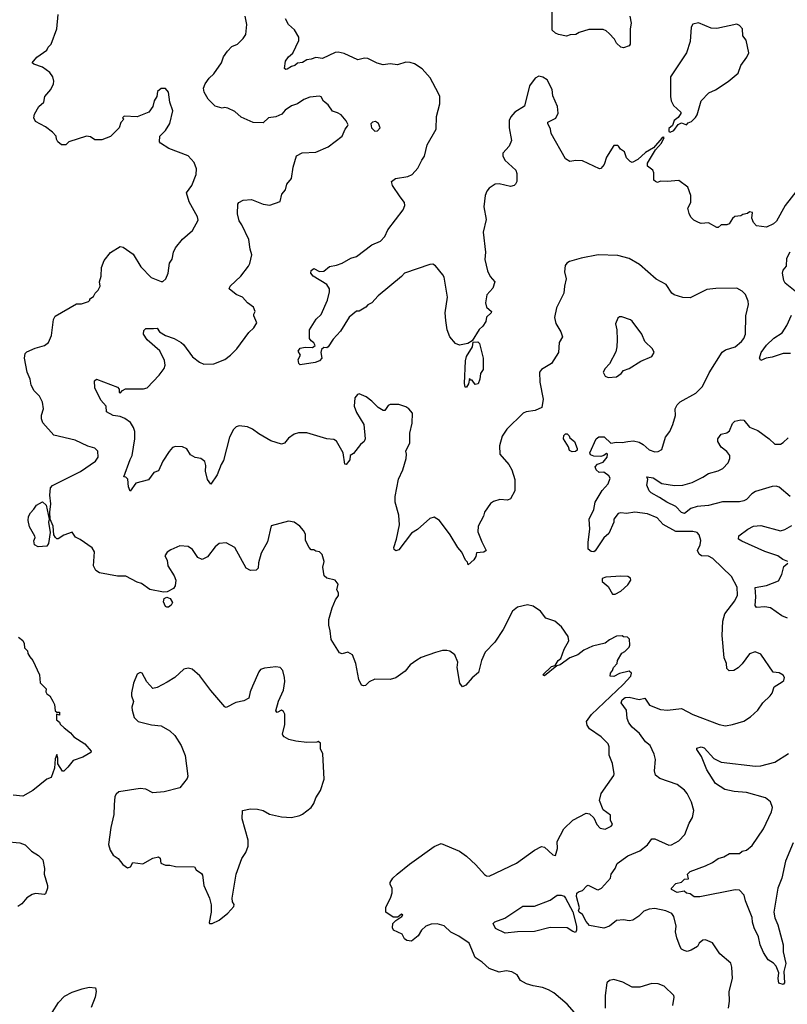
# Model space of a CAD drawing. Extents: x 2056909 to 2160450, y 827444 to 1016825.
# Tile 453 of 501: x 2135753 to 2141183, y 949413 to 956379. Entities that reach past the tile are written whole.
import ezdxf

# ---------------------------------------------------------------- set-up
doc = ezdxf.new("R2010")
doc.units = 0

msp = doc.modelspace()

# ---------------------------------------------------------------- linework, layer by layer
at = {"layer": '0CON10XD'}
for points in [[(2140069.2, 956405), (2140079.6, 956355), (2140072.5, 956315), (2140071.8, 956205), (2140065, 956194.1), (2140025, 956180), (2140005, 956183.9), (2139975, 956212.7), (2139961.1, 956241.1), (2139922.6, 956282.6), (2139901.2, 956301.2), (2139880, 956310), (2139779.1, 956310.9), (2139710.9, 956289.1), (2139687.5, 956275), (2139647.8, 956272.2), (2139622.3, 956262.3), (2139565, 956274), (2139543.3, 956285), (2139520, 956305), (2139520, 956495)], [(2139695, 949336.7), (2139625.5, 949415.5), (2139531.2, 949495), (2139495, 949516.2), (2139452.3, 949532.3), (2139385, 949544), (2139339.3, 949559.3), (2139295, 949582.5), (2139273, 949623), (2139235, 949643.3), (2139195, 949651.2), (2139145, 949640), (2139075, 949666.2), (2139025, 949712), (2138975, 949743.8), (2138932.5, 949845), (2138860, 949895), (2138802.9, 949922.9), (2138755, 949967.8), (2138707.3, 949982.7), (2138665, 949980), (2138626.7, 949965), (2138595, 949938.8), (2138571.7, 949898.3), (2138525, 949861.2), (2138492.5, 949865), (2138475, 949877.5), (2138459.3, 949909.3), (2138397, 949937), (2138390, 949955), (2138393.8, 949985), (2138413.1, 950006.9), (2138456.4, 950033.6), (2138463.3, 950045), (2138455, 950051.2), (2138429.2, 950030.8), (2138395, 950030), (2138342.5, 950065), (2138342.7, 950097.3), (2138379.8, 950170.2), (2138388.2, 950201.8), (2138388.5, 950235), (2138375, 950260), (2138373.8, 950275), (2138393.5, 950305), (2138424.2, 950335), (2138510.3, 950405), (2138685, 950528.8), (2138735, 950550), (2138865, 950496.2), (2138915, 950460.6), (2138980.4, 950400.4), (2139041.5, 950331.5), (2139055, 950322.4), (2139075, 950319.5), (2139268.4, 950411.6), (2139394.4, 950505), (2139445, 950530), (2139465, 950525.7), (2139525, 950470), (2139543.9, 950466.1), (2139557.5, 950515), (2139555.6, 950565), (2139601.4, 950655), (2139665, 950716.7), (2139760, 950765), (2139785, 950760), (2139815, 950732.5), (2139836.7, 950685), (2139858.8, 950658.8), (2139895, 950652), (2139936.1, 950673.9), (2139947.5, 950685), (2139933.3, 950715), (2139931.7, 950751.7), (2139880, 950790), (2139854.3, 950855), (2139867.3, 950905), (2139955, 951031.2), (2139959.2, 951045), (2139947.4, 951117.4), (2139923.6, 951175), (2139923.8, 951235), (2139916.2, 951255), (2139866.7, 951305), (2139783.4, 951363.4), (2139767, 951387), (2139762, 951415), (2139797.2, 951462.8), (2140022.5, 951675), (2140076.7, 951735), (2140080, 951755), (2140065, 951770), (2139995, 951753.3), (2139955, 951733.3), (2139930, 951735), (2139932.5, 951755), (2139947.5, 951775), (2139953, 951797), (2139980, 951825), (2139982.5, 951845), (2140013, 951897), (2140035, 951910), (2140065, 951940), (2140070, 951955), (2140067.5, 951997.5), (2140051.7, 952011.7), (2140025, 952012.5), (2140015, 952020), (2139975, 952017.5), (2139925, 951992.5), (2139895, 951967.5), (2139805, 951946.7), (2139745, 951918.8), (2139702.5, 951885), (2139645, 951863.8), (2139576.7, 951815), (2139552.5, 951807.5), (2139465, 951736.7), (2139453.3, 951745), (2139515, 951802.5), (2139540, 951810), (2139563.3, 951845), (2139580.7, 951859.3), (2139603.8, 951925), (2139638.8, 951985), (2139634, 952015), (2139585, 952083.8), (2139538.8, 952125), (2139475.8, 952145.8), (2139437.5, 952195), (2139385, 952230), (2139345, 952240), (2139275, 952222), (2139240, 952195), (2139174.2, 952065.8), (2139113.8, 951975), (2139045.6, 951904.4), (2139020, 951845), (2138998.8, 951761.2), (2138955, 951723.3), (2138908.8, 951671.2), (2138885, 951660), (2138866.7, 951685), (2138848.8, 951795), (2138852, 951835), (2138831.2, 951885), (2138795, 951912), (2138775.8, 951915.8), (2138744.1, 951915.9), (2138695, 951901.2), (2138594.1, 951865.9), (2138561.7, 951848.3), (2138516.1, 951813.9), (2138479.5, 951770.5), (2138415, 951723.3), (2138375, 951711.2), (2138265, 951713.3), (2138225.9, 951694.1), (2138200.3, 951669.7), (2138185, 951665.8), (2138172.1, 951672.1), (2138151.7, 951711.7), (2138132, 951825), (2138106.7, 951885), (2138075, 951903.8), (2138035, 951894), (2138015, 951900), (2137956.2, 951995), (2137950.6, 952055), (2137940, 952095), (2137940, 952135), (2137962.7, 952217.3), (2137987.1, 952275), (2138007.5, 952305), (2138008.8, 952325), (2137996.7, 952345), (2138006, 952385), (2137985, 952413.3), (2137925, 952428.8), (2137906.2, 952445), (2137896.7, 952505), (2137906, 952545), (2137893.3, 952595), (2137875, 952613.3), (2137848.3, 952618.3), (2137835, 952627.5), (2137815, 952627.5), (2137800, 952645), (2137776.2, 952695), (2137775, 952740), (2137761.2, 952765), (2137735, 952796.7), (2137695, 952823.3), (2137655, 952832), (2137532.7, 952797.3), (2137505.8, 952685), (2137460.8, 952605), (2137443.6, 952536.4), (2137440.7, 952499.3), (2137425, 952484.7), (2137385, 952482.5), (2137355, 952500), (2137276, 952645), (2137215, 952678.6), (2137165, 952674.2), (2137135, 952650.8), (2137082.1, 952577.9), (2137045, 952560), (2137014.3, 952574.3), (2136975, 952630), (2136945, 952653.3), (2136885, 952656.7), (2136821.7, 952628.3), (2136797, 952613), (2136780, 952585), (2136796.7, 952555), (2136802, 952515), (2136846.2, 952445), (2136858, 952415), (2136854, 952375), (2136842.5, 952355), (2136797.7, 952332.3), (2136770, 952330), (2136675, 952348.6), (2136615, 952390.8), (2136585, 952400), (2136505, 952441.4), (2136445, 952442.5), (2136316.8, 952466.8), (2136292.7, 952482.7), (2136275.7, 952515), (2136283.3, 952615), (2136265, 952642.5), (2136181.1, 952701.1), (2136147.4, 952717.4), (2136125, 952753.3), (2136065, 952732.5), (2136025, 952706.7), (2136015, 952706.7), (2136005.8, 952715.8), (2135995.8, 952735), (2135989.4, 952795), (2135968.8, 952845), (2135966.6, 952895), (2135974.5, 952954.5), (2135967.2, 953015), (2135972.3, 953067.7), (2135985, 953084.4), (2136183.3, 953183.3), (2136288.6, 953255), (2136308.1, 953285), (2136306.8, 953326.8), (2136285, 953347.5), (2136235, 953361.4), (2136145, 953404.3), (2135995, 953440.8), (2135917, 953527), (2135907.1, 953555), (2135908.3, 953581.7), (2135922.5, 953625), (2135914.1, 953674.1), (2135893.8, 953715), (2135855, 953754), (2135834.2, 953794.2), (2135826.7, 953835), (2135805.2, 953885), (2135786.7, 953985), (2135792.9, 954017.1), (2135805, 954030), (2135863.6, 954056.4), (2135930, 954075), (2135956, 954095), (2135977.5, 954145), (2135992.4, 954257.6), (2136005, 954281.2), (2136155, 954370), (2136190.7, 954369.3), (2136240, 954385), (2136250, 954395), (2136250, 954405), (2136275, 954420), (2136287.5, 954445), (2136307.5, 954465), (2136323.3, 954495), (2136318.8, 954525), (2136330, 954565), (2136332, 954625), (2136351.2, 954675), (2136395, 954732.5), (2136465, 954773.8), (2136485, 954769.2), (2136555, 954720.8), (2136610.9, 954630.9), (2136683.3, 954555), (2136755, 954526.7), (2136765, 954527.5), (2136786.7, 954545), (2136803.8, 954585), (2136814.2, 954655.8), (2136830.8, 954685), (2136842, 954735), (2136855.8, 954764.2), (2136904.3, 954825.7), (2136975, 954887.5), (2137015, 954960), (2137010, 954985), (2136951.3, 955091.3), (2136933.3, 955155), (2136970, 955205), (2137001.2, 955285), (2137003.8, 955325), (2136988.3, 955368.3), (2136945, 955416.2), (2136807.4, 955467.4), (2136748.8, 955505), (2136742, 955515), (2136745.8, 955555), (2136783.8, 955595), (2136814.3, 955645.7), (2136835.8, 955734.2), (2136815.7, 955795), (2136807, 955867), (2136785, 955893.3), (2136755, 955892.5), (2136729.3, 955870.7), (2136723.8, 955835), (2136704.1, 955805.9), (2136696.2, 955765), (2136665.8, 955724.2), (2136585, 955691.2), (2136493, 955697), (2136480, 955685), (2136490, 955675), (2136469.3, 955650.7), (2136456.7, 955613.3), (2136396.1, 955553.9), (2136335, 955530), (2136285, 955530), (2136255, 955551.2), (2136225, 955554), (2136100, 955515), (2136080, 955495), (2136050, 955495), (2136022.5, 955515), (2136013.3, 955535), (2136012.5, 955555), (2135985, 955583.3), (2135935, 955620.8), (2135865, 955660), (2135852.5, 955685), (2135858.9, 955711.1), (2135889.4, 955765), (2135924.1, 955795.9), (2135930.5, 955835), (2135973.1, 955885), (2135992, 955925), (2135994.3, 955945), (2135987.1, 955975), (2135967.5, 956005), (2135915, 956042.2), (2135854.5, 956064.5), (2135842.5, 956075), (2135873.8, 956115), (2135945, 956163.8), (2135955.8, 956185), (2135976, 956205), (2136015.6, 956314.4), (2136024.4, 956415)], [(2139987.7, 952885), (2139957.1, 952845), (2139956.1, 952823.9), (2139920, 952745), (2139885, 952712.5), (2139825, 952621.2), (2139815, 952614), (2139795.9, 952615.9), (2139775, 952632.5), (2139773.4, 952683.4), (2139786.1, 952775), (2139780.9, 952845), (2139813.8, 952915), (2139824.8, 952965.2), (2139872.7, 953047.3), (2139915, 953095.7), (2139929.4, 953135), (2139921.7, 953151.7), (2139885, 953177.5), (2139851.2, 953175), (2139830, 953195), (2139824.4, 953215), (2139840, 953235), (2139881.4, 953248.6), (2139908.2, 953285), (2139912, 953305), (2139905, 953310), (2139885, 953295.4), (2139865, 953290), (2139815, 953291.1), (2139790, 953300), (2139785.8, 953315), (2139832, 953415), (2139851.1, 953428.9), (2139888.3, 953428.3), (2139935, 953382.5), (2139975, 953391.1), (2140015, 953387.8), (2140055, 953395.5), (2140095, 953400.5), (2140135, 953390), (2140164.4, 953374.4), (2140205.8, 953335.8), (2140245, 953322.5), (2140270, 953325), (2140295, 953337.5), (2140322, 953425), (2140352, 953465), (2140374.2, 953515), (2140392, 953578), (2140390, 953625), (2140404.7, 953655), (2140425, 953676.1), (2140535, 953735.8), (2140584.2, 953785), (2140629.5, 953880.5), (2140722.4, 954027.6), (2140746.3, 954043.7), (2140815, 954065.7), (2140858.3, 954101.7), (2140875, 954123.8), (2140888.1, 954155), (2140890.6, 954285), (2140908, 954365), (2140907, 954387), (2140888, 954435), (2140865, 954459.2), (2140825, 954480), (2140677, 954477), (2140615, 954470), (2140495, 954410.6), (2140445, 954414.6), (2140383.2, 954433.2), (2140365.8, 954445), (2140326.7, 954505), (2140254.5, 954544.5), (2140137.3, 954647.3), (2140065, 954690.8), (2139985, 954710), (2139845, 954716), (2139725, 954692), (2139642.3, 954667.7), (2139623.6, 954656.4), (2139610.7, 954639.3), (2139606.7, 954595), (2139620, 954545), (2139606, 954495), (2139602, 954445), (2139550.5, 954339.5), (2139537, 954273), (2139545, 954230), (2139582, 954172), (2139592, 954135), (2139570, 954095), (2139564.4, 954025.6), (2139515, 953946.7), (2139445, 953903.3), (2139431.2, 953885), (2139432, 953815), (2139456.1, 953693.9), (2139447.5, 953635), (2139400, 953615), (2139335, 953606), (2139315, 953596.2), (2139198.3, 953481.7), (2139166.1, 953433.9), (2139146.2, 953365), (2139148.8, 953305), (2139212.3, 953232.3), (2139233.8, 953195), (2139256.1, 953126.1), (2139256.7, 953045), (2139225, 952990), (2139205, 952980), (2139150, 952985), (2139105, 952970.8), (2139084.6, 952955.4), (2139042, 952895), (2139035, 952867.5), (2138996.2, 952795), (2138993.8, 952755), (2139021.2, 952685), (2139053.3, 952625), (2139037.5, 952612.5), (2138985, 952606.2), (2138979.7, 952580.3), (2138965, 952558.8), (2138925, 952522.5), (2138920.7, 952540.7), (2138907.5, 952555), (2138881.2, 952611.2), (2138852, 952645), (2138799.2, 952735), (2138723.8, 952835), (2138685, 952858.8), (2138655, 952851.2), (2138567.8, 952772.2), (2138525, 952746), (2138435, 952627.5), (2138415, 952622.5), (2138401.2, 952631.2), (2138400, 952645), (2138419.2, 952705), (2138439.4, 952805), (2138434.3, 952874.3), (2138408.8, 952965), (2138409.2, 953005), (2138431.8, 953128.2), (2138464.2, 953195), (2138487.5, 953275), (2138490, 953305), (2138483.6, 953326.4), (2138513.8, 953385), (2138512.2, 953455), (2138530.5, 953525), (2138531.2, 953595), (2138505, 953626.7), (2138485, 953640), (2138435, 953657.5), (2138375, 953657.5), (2138360.7, 953649.3), (2138336.4, 953613.6), (2138325, 953613.3), (2138290, 953635), (2138245, 953681.2), (2138205, 953710), (2138155, 953733.3), (2138141.7, 953728.3), (2138123.8, 953705), (2138120, 953645), (2138135, 953600), (2138188, 953515), (2138197.3, 953412.7), (2138191.2, 953395), (2138165, 953373.3), (2138115, 953310), (2138090, 953295), (2138088, 953265), (2138063, 953233), (2138053.8, 953235), (2138042, 953315), (2137995, 953396.7), (2137975, 953410), (2137925, 953414), (2137785, 953456.7), (2137725, 953456.7), (2137693.9, 953446.1), (2137655, 953417.5), (2137625.8, 953384.2), (2137605, 953376.2), (2137530.6, 953400.6), (2137445, 953448.1), (2137401.1, 953481.1), (2137365, 953498.6), (2137305, 953505.6), (2137285, 953498.6), (2137265, 953480.8), (2137237.8, 953425), (2137195, 953261.2), (2137178, 953232), (2137151.2, 953158.8), (2137105, 953092.5), (2137081.1, 953125), (2137066.9, 953185), (2137069.2, 953225), (2137063, 953253), (2137033.6, 953273.6), (2136995, 953282), (2136961.7, 953301.7), (2136935, 953342.5), (2136905, 953357.5), (2136855, 953358.8), (2136835, 953353.3), (2136810, 953325), (2136765, 953256.7), (2136735, 953186.7), (2136703.3, 953175), (2136665, 953123.3), (2136575, 953100), (2136535, 953043.3), (2136523.1, 953075), (2136517.5, 953127.5), (2136505, 953142.5), (2136490, 953145), (2136535, 953267.5), (2136550, 953295), (2136568.2, 953415), (2136568.5, 953465), (2136558.6, 953495), (2136538.3, 953528.3), (2136497.8, 953557.8), (2136465, 953571.9), (2136415, 953578), (2136367.5, 953605), (2136365.8, 953645), (2136326.3, 953686.3), (2136284.3, 953775), (2136283.3, 953825), (2136296.4, 953836.4), (2136445, 953780), (2136457.5, 953765), (2136457.5, 953745), (2136465, 953737.5), (2136480, 953755), (2136502.3, 953767.7), (2136628.7, 953768.7), (2136655, 953775.6), (2136740, 953865), (2136775, 953911.2), (2136783.1, 953935), (2136778.3, 953968.3), (2136745.4, 954035.4), (2136655, 954114), (2136630, 954155), (2136630.5, 954179.5), (2136645, 954193.3), (2136700, 954195), (2136725, 954195.7), (2136741.5, 954171.5), (2136785, 954144.3), (2136845, 954122.9), (2136894.6, 954094.6), (2136911.1, 954081.1), (2136976, 953995), (2137025, 953956), (2137055, 953942.5), (2137126.6, 953943.4), (2137205, 953974.4), (2137244.5, 954005.5), (2137288.3, 954051.7), (2137374.5, 954165.5), (2137410.3, 954199.7), (2137430, 954235), (2137410, 954285), (2137408.8, 954295), (2137418.8, 954315), (2137406.2, 954345), (2137365, 954376), (2137330, 954415), (2137284.6, 954434.6), (2137236, 954475), (2137241.2, 954495), (2137318.8, 954565), (2137371.2, 954635), (2137382, 954655), (2137396, 954715), (2137383.1, 954755), (2137373.5, 954825), (2137325, 954928), (2137305, 954956.7), (2137292.9, 955005), (2137296.4, 955073.6), (2137304.1, 955085.9), (2137335, 955103.3), (2137394, 955106), (2137475, 955072.9), (2137523.6, 955066.4), (2137595, 955092.5), (2137606.7, 955145), (2137633.3, 955175), (2137643.3, 955215), (2137676.7, 955255), (2137687.5, 955335), (2137712.5, 955415), (2137752.3, 955437.7), (2137848.6, 955441.4), (2137935, 955478.9), (2138033.9, 955556.1), (2138056.7, 955605), (2138073.3, 955625), (2138076.1, 955636.1), (2138063.6, 955663.6), (2138026.7, 955705), (2138000.8, 955720.8), (2137965, 955732), (2137935, 955776), (2137902.4, 955802.4), (2137885, 955832.5), (2137875, 955838.8), (2137805, 955831.4), (2137764.4, 955815.6), (2137717.5, 955785), (2137675, 955770), (2137631.7, 955738.3), (2137608.3, 955711.7), (2137565, 955691.2), (2137513.8, 955685), (2137475, 955648.9), (2137405, 955651.1), (2137320, 955690), (2137275, 955728.8), (2137225, 955754), (2137201.2, 955758.8), (2137185, 955753.3), (2137135, 955766.7), (2137087, 955817), (2137057.3, 955867.3), (2137054.2, 955895), (2137064.3, 955925), (2137092.9, 955965), (2137126.9, 955995), (2137180.6, 956075), (2137194.5, 956115.5), (2137222.5, 956157.5), (2137255, 956188.8), (2137295, 956206.2), (2137333.8, 956245), (2137353.3, 956275), (2137360, 956345), (2137347.5, 956405)], [(2141270, 955195), (2141168.8, 955065), (2141106.1, 954953.9), (2141086.1, 954933.9), (2141035, 954911.2), (2140965, 954920), (2140943.3, 954945), (2140932.5, 954975), (2140936.7, 955015), (2140915, 955020), (2140901.7, 955008.3), (2140868.3, 955001.7), (2140855, 954992.5), (2140813, 954987), (2140795, 954972.5), (2140772.5, 954935), (2140755, 954928.8), (2140715, 954928), (2140695, 954910), (2140685, 954908.8), (2140625, 954942), (2140575, 954937.5), (2140553.8, 954943.8), (2140521.7, 954961.7), (2140501.7, 954981.7), (2140488.3, 955008.3), (2140480, 955045), (2140500, 955085), (2140500, 955135), (2140480, 955195), (2140415, 955241.2), (2140334.2, 955234.2), (2140285, 955236.7), (2140265, 955227.5), (2140250, 955235), (2140240, 955245), (2140240, 955295), (2140232.5, 955315), (2140193.8, 955343.8), (2140194.2, 955365), (2140251.1, 955458.9), (2140292.9, 955505), (2140312.5, 955545), (2140305, 955547.5), (2140295, 955540), (2140237.1, 955472.9), (2140181.1, 955438.9), (2140125, 955390), (2140085, 955370), (2140072.5, 955375), (2140045, 955402.5), (2140032.5, 955445), (2140003.6, 955463.6), (2139990, 955485), (2139985, 955490), (2139955, 955490), (2139905, 955407.5), (2139886.7, 955355), (2139865, 955327.5), (2139855, 955323.3), (2139735, 955380), (2139686.4, 955383.6), (2139645, 955376.7), (2139614.1, 955394.1), (2139512.5, 955575), (2139507.5, 955605), (2139490, 955645), (2139490, 955655), (2139546.4, 955683.6), (2139563, 955717), (2139556.7, 955765), (2139525, 955840), (2139520, 955885), (2139485, 955952.5), (2139455, 955973.3), (2139425, 955980), (2139400, 955965), (2139358.8, 955911.2), (2139325, 955767.5), (2139256.1, 955723.9), (2139227.7, 955692.3), (2139216.2, 955665), (2139216.2, 955615), (2139232, 955525), (2139215.4, 955484.6), (2139170, 955435), (2139170, 955415), (2139186.2, 955385), (2139262, 955315), (2139269.3, 955290.7), (2139268.8, 955235), (2139261.2, 955215), (2139250, 955205), (2139225, 955200), (2139145, 955218.9), (2139115.6, 955214.4), (2139075, 955188), (2139057.5, 955165), (2139045.8, 955135), (2139037.5, 955055), (2139052.5, 954965), (2139031.9, 954875), (2139048.1, 954735), (2139043.2, 954683.2), (2139062.1, 954602.1), (2139082.4, 954562.4), (2139114, 954525), (2139100, 954480), (2139058.3, 954431.7), (2139047.5, 954375), (2139054.4, 954344.4), (2139090, 954315), (2139087.5, 954305), (2139054.2, 954275.8), (2139051.4, 954245), (2139028.7, 954211.3), (2139003.1, 954186.9), (2138955, 954108), (2138922.2, 954087.8), (2138865, 954075.8), (2138835, 954088), (2138795.5, 954135), (2138778.2, 954185), (2138768.2, 954251.8), (2138763.3, 954305), (2138779.1, 954415), (2138755, 954557.5), (2138747.5, 954575), (2138695, 954638.8), (2138675, 954649.2), (2138655, 954647.5), (2138475, 954585.8), (2138455, 954562.5), (2138290, 954425), (2138243.3, 954375), (2138215, 954362.5), (2138202.5, 954345), (2138155, 954317.5), (2138135, 954316.2), (2138085, 954275.7), (2138022.9, 954175), (2137970.7, 954119.3), (2137935.8, 954064.2), (2137925, 954057.5), (2137905, 954060), (2137888.6, 954045), (2137884.3, 954024.3), (2137891.2, 953985), (2137875, 953966.7), (2137843.3, 953953.3), (2137738.3, 953938.3), (2137727.5, 953947.5), (2137722.5, 953975), (2137740, 954005), (2137724, 954034), (2137736.7, 954055), (2137773.3, 954063.3), (2137825, 954060), (2137843.8, 954075), (2137835, 954093.3), (2137815, 954106.7), (2137804.2, 954124.2), (2137804.3, 954185), (2137849.5, 954260.5), (2137885.6, 954294.4), (2137930.5, 954395), (2137945.6, 954455), (2137944.4, 954475), (2137927.1, 954505), (2137830, 954565), (2137813.8, 954585), (2137816.2, 954605), (2137835, 954620), (2137875, 954598.1), (2137905, 954600.6), (2137945, 954634), (2137995, 954642), (2138035, 954655.8), (2138095, 954691.9), (2138135.6, 954704.4), (2138243.4, 954786.6), (2138305, 954812.5), (2138335.8, 954845), (2138357.6, 954892.4), (2138465.6, 955035), (2138476.9, 955065), (2138475.7, 955085), (2138445, 955126.2), (2138391.2, 955205), (2138383.8, 955235), (2138412.5, 955255), (2138499.7, 955270.3), (2138528.8, 955285), (2138570.7, 955329.3), (2138597.1, 955385), (2138617.4, 955412.6), (2138636.4, 955493.6), (2138698.9, 955605), (2138700.8, 955695), (2138726.4, 955785), (2138724.5, 955835), (2138716.7, 955856.7), (2138657.9, 955967.9), (2138601.1, 956031.1), (2138545, 956066.9), (2138516.3, 956076.3), (2138485, 956077.9), (2138425, 956058.9), (2138375, 956066.5), (2138325, 956059.4), (2138281.7, 956071.7), (2138215, 956104.6), (2138193.2, 956106.8), (2138145, 956094.4), (2138049.3, 956139.3), (2138005, 956149.4), (2137985, 956146), (2137895, 956105.6), (2137847.5, 956112.5), (2137815, 956098.8), (2137785, 956096.2), (2137755, 956076.2), (2137718.3, 956071.7), (2137700, 956055), (2137675, 956048.8), (2137645, 956030), (2137635, 956026.7), (2137626.7, 956035), (2137633.8, 956085), (2137655, 956116.2), (2137685, 956142.5), (2137727.3, 956232.7), (2137728, 956255), (2137697.8, 956307.8), (2137654, 956345), (2137634.3, 956385)], [(2140355, 955584.3), (2140381.2, 955595), (2140411.7, 955638.3), (2140435, 955650), (2140470, 955635), (2140480.7, 955649.3), (2140505, 955660), (2140533, 955687), (2140546.7, 955705), (2140574.2, 955805.8), (2140628.3, 955861.7), (2140675, 955884), (2140765, 955942), (2140835, 956000), (2140854.1, 956055.9), (2140896.2, 956115), (2140910, 956145), (2140892.5, 956235), (2140867.5, 956265), (2140866.7, 956315), (2140845, 956337.5), (2140825, 956347.5), (2140685, 956316.2), (2140645, 956320), (2140555, 956356.7), (2140515, 956347.5), (2140503.9, 956326.1), (2140496.2, 956225), (2140470, 956145), (2140356.7, 955975), (2140356, 955835), (2140361.2, 955805), (2140378.3, 955771.7), (2140430, 955725), (2140430, 955715), (2140411.7, 955688.3), (2140383.3, 955665), (2140370, 955630), (2140345, 955610), (2140345, 955587.5), (2140355, 955584.3)], [(2138265, 955590), (2138285, 955593.3), (2138302.5, 955615), (2138292.5, 955645), (2138269.3, 955659.3), (2138250, 955655), (2138238.3, 955641.7), (2138242.5, 955615), (2138265, 955590)], [(2141285, 954420), (2141167.1, 954515), (2141157.5, 954535), (2141150, 954585), (2141153.5, 954606.5), (2141176.9, 954635), (2141178.9, 954691.1), (2141203, 954737)], [(2139915, 953847.5), (2139975, 953853.3), (2140007.5, 953875), (2140025, 953897.5), (2140065, 953911.2), (2140147.3, 953962.7), (2140225, 953997.5), (2140242.5, 954025), (2140229.5, 954049.5), (2140175, 954103.3), (2140155, 954153.3), (2140085, 954247.5), (2140075, 954256.7), (2140013.6, 954276.4), (2139995, 954276.7), (2139985, 954267.5), (2139967, 954227), (2139976.7, 954185), (2139978.8, 954115), (2139978, 954065), (2139970.5, 954029.5), (2139926.1, 953943.9), (2139895, 953912.5), (2139880, 953885), (2139895, 953857.5), (2139915, 953847.5)], [(2141205, 954018.5), (2141155, 954017.7), (2141075, 953990.9), (2141034.3, 953985.7), (2140995, 953967.5), (2140986.2, 953985), (2140998.1, 954025), (2141035, 954076.9), (2141088.6, 954125), (2141146.9, 954163.1), (2141180, 954215), (2141212.4, 954287.6)], [(2138915, 953780), (2138905, 953780), (2138900, 953805), (2138906, 953965), (2138915, 953996.2), (2138957.5, 954065), (2138961.3, 954098.7), (2138995, 954099.2), (2139005, 954087.5), (2139031.4, 953985), (2139031.2, 953905), (2139012.9, 953875), (2139008.6, 953835), (2138996.9, 953803.1), (2138975, 953797.5), (2138955, 953830), (2138945, 953830), (2138935, 953840), (2138927, 953803), (2138915, 953780)], [(2141202.3, 953005), (2141125, 953071.8), (2141105, 953079.3), (2141075, 953077.5), (2140957.8, 953042.2), (2140932.2, 953025), (2140895.3, 952984.7), (2140875, 952974.6), (2140845, 952968.9), (2140725, 952968.2), (2140625, 952941.8), (2140545, 952934), (2140500, 952920), (2140455, 952886.7), (2140435, 952892.5), (2140395, 952935.6), (2140330, 952965), (2140278.7, 952998.7), (2140221.1, 953031.1), (2140206.7, 953046.7), (2140190, 953085), (2140196.7, 953125), (2140190, 953145), (2140235, 953137.1), (2140295, 953098.9), (2140385, 953083.3), (2140445, 953085.9), (2140509.2, 953105), (2140585, 953142.1), (2140625, 953168.9), (2140695, 953186.4), (2140727.1, 953205), (2140764.2, 953245), (2140777.5, 953275), (2140777.5, 953295), (2140754.2, 953325), (2140715, 953356), (2140690.6, 953395), (2140690.6, 953415), (2140715, 953447.5), (2140755, 953457.5), (2140775, 953470), (2140796.5, 953523.5), (2140810.9, 953539.1), (2140855, 953549.4), (2140876.4, 953546.4), (2140915.9, 953495.9), (2140975, 953472.9), (2141055.8, 953415), (2141095, 953375.8), (2141135, 953377.1), (2141155, 953387.5), (2141189.8, 953420.2)], [(2139661.7, 953321.7), (2139641.7, 953331.7), (2139636.1, 953356.1), (2139600, 953415), (2139603, 953437), (2139615, 953450), (2139625, 953450), (2139640, 953435), (2139645, 953420), (2139677.5, 953395), (2139696.7, 953345), (2139696.2, 953333.8), (2139685, 953323.3), (2139661.7, 953321.7)], [(2135885, 952650), (2135857.5, 952665), (2135853, 952693), (2135863.3, 952715), (2135861.2, 952725), (2135822.3, 952792.3), (2135813.8, 952835), (2135816.7, 952865), (2135829.5, 952890.5), (2135854.1, 952915.9), (2135871.2, 952945), (2135915, 952969.2), (2135940, 952945), (2135961.2, 952845), (2135958, 952825), (2135969.1, 952750.9), (2135957.6, 952672.4), (2135945, 952653.8), (2135885, 952650)], [(2140766.7, 949385), (2140773.1, 949435), (2140771.5, 949505), (2140794.4, 949595), (2140790, 949675), (2140782.5, 949705), (2140705, 949770), (2140655, 949847.5), (2140605, 949870), (2140585, 949867.5), (2140560, 949845), (2140547, 949823), (2140504.2, 949795.8), (2140475, 949786), (2140453.1, 949793.1), (2140434.5, 949804.5), (2140425, 949818.8), (2140402.7, 949882.7), (2140392.5, 949925), (2140397.3, 949965), (2140381.2, 950035), (2140365.3, 950055.3), (2140325, 950073.8), (2140245, 950090.6), (2140205, 950087.3), (2140168.5, 950071.5), (2140133.2, 950036.8), (2140090.3, 950009.7), (2140065, 950003.8), (2140025, 950010), (2139975, 950006.7), (2139925, 949967.1), (2139885, 949953.1), (2139785, 949970.9), (2139759.2, 949999.3), (2139735, 950048.3), (2139709.7, 950065), (2139706.5, 950075), (2139714.2, 950095), (2139690.9, 950175), (2139695, 950200.5), (2139705, 950209.2), (2139735, 950217.5), (2139765, 950252.5), (2139775, 950256.7), (2139835, 950226), (2139845, 950224.3), (2139868, 950235), (2139933.3, 950305), (2139937.1, 950335), (2139965.5, 950374.5), (2139979.7, 950410.3), (2140055, 950463.3), (2140140.8, 950499.2), (2140195, 950542.5), (2140225, 950584.3), (2140245, 950583.5), (2140345, 950538.6), (2140365, 950541.4), (2140415, 950569.4), (2140459.4, 950615), (2140488.1, 950695), (2140512.2, 950735), (2140521.4, 950785), (2140505, 950843.8), (2140474.5, 950905), (2140455, 950929.4), (2140405, 950967.8), (2140280.9, 951010.9), (2140251.2, 951035), (2140244.2, 951065), (2140250.9, 951145), (2140241.9, 951181.9), (2140213.3, 951243.3), (2140181.1, 951271.1), (2140138.5, 951328.5), (2140085, 951373.5), (2140062.1, 951405), (2140050.9, 951435), (2140045, 951493.8), (2140008.9, 951545), (2140015, 951567.5), (2140036.2, 951585), (2140065, 951586.9), (2140135, 951569.5), (2140175, 951578.6), (2140209.3, 951529.3), (2140285, 951498.5), (2140335, 951494.5), (2140435.5, 951505.5), (2140515, 951463.3), (2140701.7, 951391.7), (2140745, 951382.9), (2140795, 951392), (2140875, 951416.2), (2140922.7, 951447.3), (2140973.8, 951495), (2141011.2, 951545), (2141062, 951595), (2141076, 951615), (2141090, 951660), (2141147.5, 951695), (2141157.5, 951705), (2141162.5, 951725), (2141153, 951743), (2141125, 951757.5), (2141084.1, 951764.1), (2140995, 951890), (2140955, 951906.2), (2140915, 951893.3), (2140865, 951821.2), (2140835, 951793.8), (2140805, 951773.8), (2140771.7, 951771.7), (2140755, 951790), (2140753.3, 951825), (2140737.5, 951865), (2140721.5, 952021.5), (2140727.3, 952125), (2140741.1, 952175), (2140812.8, 952267.2), (2140831, 952309), (2140828, 952365), (2140788.8, 952438.8), (2140656.7, 952566.7), (2140625, 952584.8), (2140577.2, 952587.2), (2140558.9, 952598.9), (2140546.9, 952625), (2140566.9, 952665), (2140570.6, 952695), (2140560.8, 952735), (2140545, 952750.8), (2140515, 952758.9), (2140395, 952759.2), (2140305, 952808.8), (2140262.9, 952855), (2140195, 952883.1), (2140105, 952894.4), (2140045, 952884.5), (2140005, 952889.3), (2139987.7, 952885)], [(2140860.9, 952690.9), (2140838.8, 952705), (2140841.2, 952728.8), (2140905, 952775.6), (2140943.3, 952795), (2140995, 952800), (2141135, 952762.5), (2141165, 952771.9), (2141215, 952800)], [(2141186.7, 952545), (2141150.7, 952560.7), (2141116, 952585), (2141025, 952617.8), (2140860.9, 952690.9)], [(2141185, 952144.2), (2141145, 952161.1), (2141065, 952219.1), (2141025, 952224.5), (2140965, 952220.8), (2140955.7, 952235), (2140960.5, 952295), (2140955, 952362.5), (2141035, 952376.8), (2141121.2, 952408.8), (2141143.3, 952455), (2141159.4, 952510.6), (2141187.5, 952535)], [(2139965, 952314.3), (2140005, 952336.5), (2140055, 952380.5), (2140075.8, 952415), (2140075, 952427.5), (2140055, 952438.8), (2140005, 952442), (2139900, 952435), (2139874, 952425), (2139874.2, 952405), (2139915, 952370), (2139946.1, 952316.1), (2139965, 952314.3)], [(2136795, 952222), (2136785, 952228.8), (2136771.7, 952261.7), (2136775.5, 952285), (2136795, 952293.5), (2136817.5, 952285), (2136833.3, 952255), (2136825, 952236), (2136805, 952224), (2136795, 952222)], [(2135745, 952010), (2135775, 951987.5), (2135786.2, 951965), (2135787.5, 951935), (2135807.5, 951915), (2135810, 951895), (2135825, 951872.5), (2135846.1, 951846.1), (2135893.8, 951745), (2135897.5, 951687.5), (2135940, 951645), (2135937.5, 951625), (2135945, 951610), (2135966.4, 951596.4), (2135988.3, 951558.3), (2136000, 951535), (2136005, 951490), (2136015, 951480), (2136035, 951480), (2136035, 951460), (2136013.3, 951466.7), (2136013.3, 951425), (2136035, 951410), (2136040, 951395), (2136068.3, 951368.3), (2136113.9, 951333.9), (2136136.1, 951306.1), (2136215, 951256.2), (2136258.8, 951205), (2136256.2, 951195), (2136199.1, 951160.9), (2136131.7, 951138.3), (2136095, 951090), (2136065, 951063.3), (2136055, 951062.5), (2136023.8, 951115), (2136023.3, 951155), (2136015, 951180), (2136005, 951150), (2135998.6, 951085), (2135975, 951017.5), (2135945, 951006.2), (2135847.5, 950925), (2135775, 950886.7), (2135707, 950893)], [(2137115, 949984.4), (2137165, 950008.5), (2137225, 950058.5), (2137267.8, 950105), (2137269.4, 950119.4), (2137257.7, 950137.7), (2137255.9, 950164.1), (2137284, 950335), (2137324, 950445), (2137352.7, 950487.3), (2137368.8, 950531.2), (2137370, 950575), (2137326.7, 950725), (2137330, 950785), (2137385, 950796.7), (2137435, 950793.3), (2137475, 950783.3), (2137519.5, 950759.5), (2137605, 950740), (2137675, 950735.8), (2137735, 950748.1), (2137755, 950757.5), (2137815, 950806), (2137834.3, 950835), (2137848, 950875), (2137881.2, 950925), (2137906.7, 951005), (2137897.5, 951185), (2137880.7, 951220.7), (2137881.7, 951261.7), (2137865, 951272.5), (2137855, 951267.5), (2137785, 951266.7), (2137705.9, 951275.9), (2137656.1, 951286.1), (2137623.3, 951305), (2137615, 951317.5), (2137611.2, 951325), (2137628.3, 951391.7), (2137630, 951465), (2137620, 951485), (2137605, 951493.3), (2137575, 951476.7), (2137565, 951490), (2137585, 951558), (2137619.1, 951635), (2137628.1, 951698.1), (2137627.5, 951725), (2137613.9, 951773.9), (2137595, 951796.7), (2137565, 951801.2), (2137485, 951791.2), (2137457.7, 951782.3), (2137443.8, 951765), (2137400, 951665), (2137383.8, 951625), (2137375, 951580), (2137338.8, 951561.2), (2137281.3, 951548.7), (2137215, 951513.8), (2137205, 951516.7), (2137105, 951634.3), (2137028.1, 951738.1), (2136974.3, 951784.3), (2136945, 951790.8), (2136915, 951783.8), (2136850, 951725), (2136796.9, 951693.1), (2136725, 951654), (2136695, 951646.7), (2136653.3, 951695), (2136620, 951755), (2136605, 951760), (2136585, 951750), (2136557.5, 951685), (2136543.9, 951616.1), (2136543.8, 951595), (2136558, 951555), (2136546.2, 951515), (2136548.8, 951495), (2136562.3, 951442.3), (2136592.5, 951415), (2136685, 951390.8), (2136755, 951382.9), (2136815, 951349.2), (2136850, 951315), (2136895, 951243.3), (2136925, 951172.5), (2136942.3, 951027.7), (2136939.1, 951010.9), (2136885.7, 950944.3), (2136775, 950916.9), (2136695, 950910), (2136645, 950934.5), (2136605, 950939.5), (2136455, 950915.8), (2136435, 950900), (2136425.9, 950884.1), (2136422.5, 950825), (2136418.6, 950755), (2136397.5, 950665), (2136382, 950545), (2136394.1, 950504.1), (2136415, 950467.5), (2136450, 950445), (2136482.3, 950402.3), (2136515, 950380), (2136536.7, 950385), (2136553.8, 950416.2), (2136625, 950407.5), (2136695, 950446.2), (2136735, 950456.7), (2136747, 950447), (2136750.7, 950410.7), (2136785, 950397.5), (2136815, 950398.8), (2136855, 950388.8), (2136990, 950385), (2137002.5, 950365), (2137039.5, 950339.5), (2137047.1, 950327.1), (2137055.8, 950255), (2137096, 950165), (2137107.3, 950117.3), (2137108.6, 950065), (2137092.9, 949992.9), (2137096.1, 949986.1), (2137115, 949984.4)], [(2141224.7, 950555), (2141169.4, 950425), (2141145.5, 950305), (2141115.4, 950234.6), (2141088.2, 950065), (2141094.4, 950025), (2141115.5, 949975), (2141153.5, 949835), (2141154.4, 949785), (2141172.8, 949702.8), (2141157.5, 949645), (2141163.8, 949566.2), (2141155, 949552.5), (2141123, 949563), (2141118, 949595), (2141124, 949635), (2141105, 949683.3), (2141084.3, 949704.3), (2141047.3, 949727.3), (2141015, 949778.8), (2140992.2, 949835), (2140980.5, 949890.5), (2140949.4, 949955), (2140936.9, 949995), (2140935, 950027.5), (2140887.5, 950145), (2140878.9, 950185), (2140845, 950220), (2140815, 950223.8), (2140565, 950173.1), (2140525, 950173.8), (2140495.9, 950195.9), (2140470.5, 950200.5), (2140453, 950213), (2140405, 950203.3), (2140364, 950225), (2140364, 950235), (2140395, 950268), (2140433.6, 950276.4), (2140455, 950297.5), (2140485, 950300), (2140477.5, 950335), (2140495, 950353.3), (2140605, 950393.8), (2140655, 950416.7), (2140695, 950444), (2140734.3, 950455.7), (2140775, 950480), (2140845, 950480.8), (2140865, 950495.7), (2140895.5, 950504.5), (2140935, 950536), (2141013.6, 950655), (2141071.5, 950775), (2141078.1, 950805), (2141063.1, 950845), (2141028.8, 950875), (2140895, 950912.3), (2140807.8, 950917.8), (2140742, 950932), (2140675.5, 950975.5), (2140613.1, 951073.1), (2140576.1, 951166.1), (2140543.5, 951215), (2140544, 951225), (2140575, 951234.2), (2140595, 951226.7), (2140663.2, 951153.2), (2140715, 951126.9), (2140958.3, 951098.3), (2140995, 951101.1), (2141095, 951125.7), (2141191.8, 951188.2)], [(2135652.5, 950565), (2135755, 950555.8), (2135791.3, 950541.3), (2135836.1, 950496.1), (2135886.8, 950466.8), (2135916.7, 950435), (2135930, 950375), (2135926.7, 950335), (2135951.2, 950255), (2135950, 950235), (2135936.2, 950195), (2135929.5, 950190.5), (2135865, 950196.2), (2135840.5, 950189.5), (2135805, 950167.5), (2135767.5, 950125), (2135740, 950105)], [(2139187, 949917), (2139120, 949950), (2139103.3, 949985), (2139115, 949995.8), (2139185, 950023.8), (2139311.2, 950108.8), (2139395, 950108), (2139505, 950150.8), (2139555, 950184.4), (2139583.6, 950186.4), (2139605, 950177.3), (2139615, 950163.5), (2139666.6, 950066.6), (2139691.9, 949965), (2139692.9, 949937.1), (2139685, 949922), (2139665, 949927.5), (2139625, 949955.4), (2139505, 949957.7), (2139395, 949927.3), (2139275, 949925.5), (2139187, 949917)], [(2140374, 949405), (2140383.3, 949465), (2140380, 949475), (2140311.2, 949541.2), (2140269.1, 949559.1), (2140225, 949560.6), (2140140, 949535), (2140085, 949533.8), (2140018.8, 949568.8), (2139955, 949588.1), (2139925, 949581.9), (2139905.6, 949565), (2139894.6, 949474.6), (2139894.3, 949385)], [(2135984.2, 949355.8), (2136028, 949425), (2136069.5, 949470.5), (2136125, 949498.8), (2136195, 949522), (2136245.9, 949534.1), (2136288.8, 949528.8), (2136294.3, 949505), (2136287.8, 949465), (2136259.1, 949390.9)]]:
    msp.add_lwpolyline(points, dxfattribs=at)

doc.saveas('drawing.dxf')
